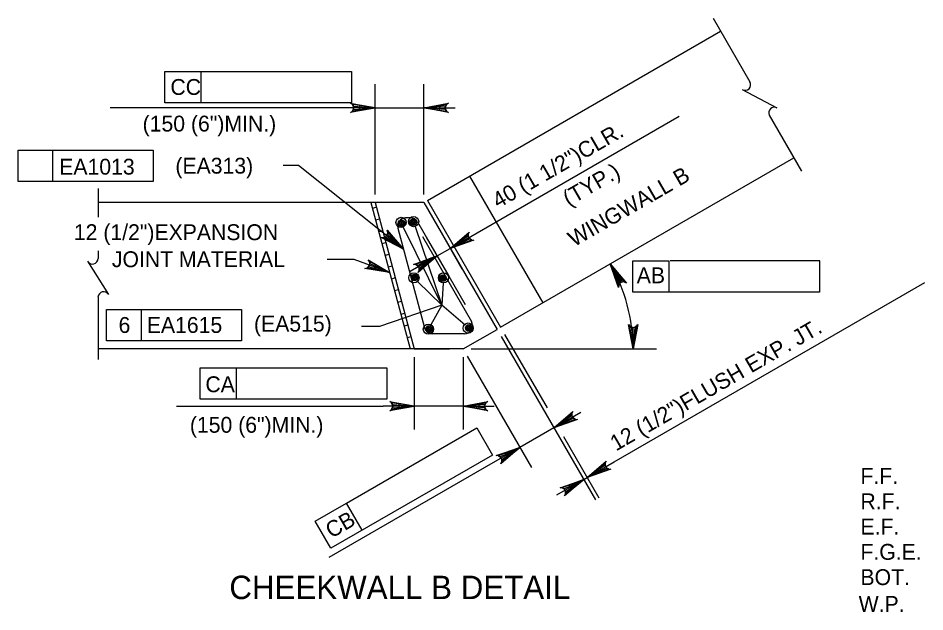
# Model space of a CAD drawing. Extents: x 638340 to 640241, y 295465 to 298435.
# Drawn here: x 638775 to 638946.6, y 298120 to 298232.3 of the extents above; entities that cross this region are included whole.
import ezdxf

# ---------------------------------------------------------------- set-up
doc = ezdxf.new("R2010")
doc.units = 0
for name, color, linetype in [('1', 7, 'Continuous'), ('10', 7, 'Continuous'), ('3', 7, 'Continuous'), ('4', 7, 'Continuous'), ('5', 7, 'Continuous')]:
    doc.layers.add(name, color=color, linetype=linetype)

# ---------------------------------------------------------------- blocks, each defined once
blk = doc.blocks.new('V')
at = {"layer": '1'}
blk.add_line((0, 0), (0, 0), dxfattribs=at)

msp = doc.modelspace()

# ---------------------------------------------------------------- linework, layer by layer
at = {"layer": '10'}
for p, q in [((638852.46, 298197.77), (638907.95, 298229.81)), ((638866.3, 298173.8), (638921.8, 298205.84)), ((638860.45, 298202.38), (638874.29, 298178.41)), ((638851.79, 298197.38), (638790.13, 298197.39)), ((638841.77, 298197.38), (638849.18, 298169.7)), ((638842.56, 298197.38), (638849.98, 298169.7)), ((638851.79, 298197.38), (638865.63, 298173.41)), ((638852.46, 298197.77), (638866.3, 298173.8)), ((638842.8, 298196.5), (638842.06, 298196.3)), ((638843.4, 298194.27), (638842.65, 298194.07)), ((638843.99, 298192.04), (638843.25, 298191.84)), ((638844.59, 298189.81), (638843.85, 298189.61)), ((638845.19, 298187.59), (638844.45, 298187.39)), ((638845.79, 298185.36), (638845.04, 298185.16)), ((638846.38, 298183.13), (638845.64, 298182.93)), ((638846.98, 298180.9), (638846.24, 298180.7)), ((638847.58, 298178.67), (638846.83, 298178.47)), ((638848.18, 298176.44), (638847.43, 298176.24)), ((638848.77, 298174.21), (638848.03, 298174.01)), ((638859.21, 298169.7), (638865.63, 298173.41)), ((638849.37, 298171.99), (638848.63, 298171.79)), ((638859.21, 298169.7), (638790.13, 298169.7)), ((638849.97, 298169.76), (638849.76, 298169.7)), ((638849.98, 298169.7), (638856.66, 298169.7))]:
    msp.add_line(p, q, dxfattribs=at)
at = {"layer": '3'}
for p, q in [((638802.78, 298222.19), (638809.63, 298222.19)), ((638802.78, 298216.28), (638802.78, 298222.19)), ((638809.63, 298216.28), (638809.63, 298222.19)), ((638809.63, 298222.19), (638838.08, 298222.19)), ((638838.08, 298222.19), (638838.08, 298216.28)), ((638842.56, 298198.92), (638842.56, 298219.76)), ((638851.79, 298198.92), (638851.79, 298219.76)), ((638838.08, 298216.28), (638802.78, 298216.28)), ((638839.61, 298215.33), (638792.46, 298215.33)), ((638842.56, 298215.33), (638851.79, 298215.33)), ((638854.74, 298215.33), (638857.69, 298215.33)), ((638861.9, 298191.68), (638900.12, 298213.75)), ((638775.01, 298207.28), (638800.55, 298207.28)), ((638775.01, 298201.37), (638775.01, 298207.28)), ((638781.61, 298201.37), (638781.61, 298207.28)), ((638800.55, 298207.28), (638800.55, 298201.37)), ((638828.09, 298204.42), (638825.14, 298204.42)), ((638847.91, 298188.57), (638828.09, 298204.42)), ((638800.55, 298201.37), (638775.01, 298201.37)), ((638855.19, 298178.01), (638847.9, 298192.79)), ((638850.16, 298192.88), (638855.19, 298178.01)), ((638854.74, 298192.28), (638859, 298184.89)), ((638856.79, 298188.73), (638861.9, 298191.68)), ((638852.24, 298190.84), (638856.51, 298183.45)), ((638854.29, 298187.29), (638856.79, 298188.73)), ((638838.63, 298186.6), (638833.47, 298186.6)), ((638845.31, 298184.17), (638838.63, 298186.6)), ((638854.29, 298187.29), (638849.18, 298184.33)), ((638898.4, 298186.43), (638926.7, 298186.43)), ((638891.35, 298180.48), (638891.35, 298186.38)), ((638891.35, 298186.38), (638898.17, 298186.38)), ((638898.19, 298180.48), (638898.19, 298186.38)), ((638926.65, 298186.38), (638926.65, 298180.48)), ((638855.19, 298178.01), (638850.6, 298182.48)), ((638855.44, 298182.19), (638855.19, 298178.01)), ((638887.81, 298148.35), (638946.59, 298182.29)), ((638926.65, 298180.48), (638891.35, 298180.48)), ((638855.19, 298178.01), (638843.37, 298173.94)), ((638855.19, 298178.01), (638853.11, 298174.28)), ((638859.59, 298174.22), (638855.19, 298178.01)), ((638791.76, 298177.16), (638817.3, 298177.16)), ((638791.76, 298171.25), (638791.76, 298177.16)), ((638798.35, 298171.25), (638798.35, 298177.16)), ((638817.3, 298177.16), (638817.3, 298171.25)), ((638843.37, 298173.94), (638839.96, 298173.94)), ((638817.3, 298171.25), (638791.76, 298171.25)), ((638866.4, 298172.08), (638884.24, 298141.18)), ((638867.07, 298172.46), (638875.1, 298158.55)), ((638860.75, 298169.7), (638895.8, 298169.7)), ((638849.98, 298168.16), (638849.98, 298154.47)), ((638859.21, 298168.16), (638859.21, 298154.47)), ((638859.98, 298168.37), (638872.16, 298147.26)), ((638809.48, 298166.14), (638816.32, 298166.14)), ((638809.48, 298160.23), (638809.48, 298166.14)), ((638816.32, 298160.23), (638816.32, 298166.14)), ((638816.32, 298166.14), (638844.78, 298166.14)), ((638844.78, 298166.14), (638844.78, 298160.23)), ((638844.78, 298160.23), (638809.48, 298160.23)), ((638804.95, 298158.9), (638844.08, 298158.9)), ((638847.03, 298158.9), (638844.08, 298158.9)), ((638859.21, 298158.9), (638849.98, 298158.9)), ((638862.16, 298158.9), (638865.11, 298158.9)), ((638876.37, 298154.81), (638881.49, 298157.76)), ((638837.18, 298140.54), (638861.83, 298154.77)), ((638861.83, 298154.77), (638864.78, 298149.65)), ((638876.37, 298154.81), (638869.95, 298151.1)), ((638878.2, 298153.18), (638884.91, 298141.57)), ((638869.95, 298151.1), (638864.84, 298148.15)), ((638864.78, 298149.65), (638834.21, 298132)), ((638864.84, 298148.15), (638833.83, 298130.24)), ((638882.69, 298145.4), (638887.81, 298148.35)), ((638882.03, 298145.02), (638882.69, 298145.4)), ((638882.03, 298145.02), (638876.91, 298142.07)), ((638831.25, 298137.12), (638837.18, 298140.54)), ((638840.13, 298135.43), (638837.18, 298140.54)), ((638834.21, 298132), (638831.25, 298137.12))]:
    msp.add_line(p, q, dxfattribs=at)
for points in [[(638842.56, 298215.33), (638837.9, 298214.46), (638838.26, 298214.7), (638838.45, 298215.02), (638838.5, 298215.33), (638838.45, 298215.64), (638838.26, 298215.95), (638837.9, 298216.2), (638842.56, 298215.33), (638838.26, 298215.95), (638838.45, 298215.64), (638842.56, 298215.33), (638838.5, 298215.33), (638838.45, 298215.02), (638842.56, 298215.33), (638838.26, 298214.7)], [(638851.79, 298215.33), (638856.45, 298216.2), (638856.09, 298215.95), (638855.91, 298215.64), (638855.85, 298215.33), (638855.91, 298215.02), (638856.09, 298214.7), (638856.45, 298214.46), (638851.79, 298215.33), (638856.09, 298214.7), (638855.91, 298215.02), (638851.79, 298215.33), (638855.85, 298215.33), (638855.91, 298215.64), (638851.79, 298215.33), (638856.09, 298215.95)], [(638847.91, 298188.57), (638843.73, 298190.8), (638844.16, 298190.77), (638844.5, 298190.9), (638844.74, 298191.11), (638844.89, 298191.39), (638844.94, 298191.75), (638844.82, 298192.17), (638847.91, 298188.57), (638844.94, 298191.75), (638844.89, 298191.39), (638847.91, 298188.57), (638844.74, 298191.11), (638844.5, 298190.9), (638847.91, 298188.57), (638844.16, 298190.77)], [(638856.79, 298188.73), (638860.39, 298191.82), (638860.2, 298191.42), (638860.2, 298191.06), (638860.31, 298190.76), (638860.51, 298190.52), (638860.82, 298190.34), (638861.26, 298190.3), (638856.79, 298188.73), (638860.82, 298190.34), (638860.51, 298190.52), (638856.79, 298188.73), (638860.31, 298190.76), (638860.2, 298191.06), (638856.79, 298188.73), (638860.2, 298191.42)], [(638845.31, 298184.17), (638840.63, 298184.94), (638841.05, 298185.05), (638841.33, 298185.29), (638841.49, 298185.56), (638841.54, 298185.87), (638841.48, 298186.23), (638841.23, 298186.59), (638845.31, 298184.17), (638841.48, 298186.23), (638841.54, 298185.87), (638845.31, 298184.17), (638841.49, 298185.56), (638841.33, 298185.29), (638845.31, 298184.17), (638841.05, 298185.05)], [(638854.29, 298187.29), (638850.69, 298184.2), (638850.88, 298184.59), (638850.88, 298184.96), (638850.77, 298185.25), (638850.57, 298185.5), (638850.25, 298185.68), (638849.82, 298185.71), (638854.29, 298187.29), (638850.25, 298185.68), (638850.57, 298185.5), (638854.29, 298187.29), (638850.77, 298185.25), (638850.88, 298184.96), (638854.29, 298187.29), (638850.88, 298184.59)], [(638887.06, 298185.78), (638890.15, 298182.18), (638889.75, 298182.37), (638889.39, 298182.38), (638889.09, 298182.27), (638888.85, 298182.06), (638888.67, 298181.75), (638888.64, 298181.31), (638887.06, 298185.78), (638888.67, 298181.75), (638888.85, 298182.06), (638887.06, 298185.78), (638889.09, 298182.27), (638889.39, 298182.38), (638887.06, 298185.78), (638889.75, 298182.37)], [(638891.37, 298169.7), (638890.5, 298174.36), (638890.75, 298174), (638891.06, 298173.82), (638891.37, 298173.76), (638891.69, 298173.82), (638892, 298174), (638892.25, 298174.36), (638891.37, 298169.7), (638892, 298174), (638891.69, 298173.82), (638891.37, 298169.7), (638891.37, 298173.76), (638891.06, 298173.82), (638891.37, 298169.7), (638890.75, 298174)], [(638849.98, 298158.9), (638845.32, 298158.02), (638845.68, 298158.27), (638845.87, 298158.58), (638845.92, 298158.9), (638845.87, 298159.21), (638845.68, 298159.52), (638845.32, 298159.77), (638849.98, 298158.9), (638845.68, 298159.52), (638845.87, 298159.21), (638849.98, 298158.9), (638845.92, 298158.9), (638845.87, 298158.58), (638849.98, 298158.9), (638845.68, 298158.27)], [(638859.21, 298158.9), (638863.87, 298159.77), (638863.51, 298159.52), (638863.33, 298159.21), (638863.27, 298158.9), (638863.33, 298158.58), (638863.51, 298158.27), (638863.87, 298158.02), (638859.21, 298158.9), (638863.51, 298158.27), (638863.33, 298158.58), (638859.21, 298158.9), (638863.27, 298158.9), (638863.33, 298159.21), (638859.21, 298158.9), (638863.51, 298159.52)], [(638876.37, 298154.81), (638879.97, 298157.89), (638879.79, 298157.5), (638879.78, 298157.13), (638879.89, 298156.84), (638880.1, 298156.6), (638880.41, 298156.42), (638880.85, 298156.38), (638876.37, 298154.81), (638880.41, 298156.42), (638880.1, 298156.6), (638876.37, 298154.81), (638879.89, 298156.84), (638879.78, 298157.13), (638876.37, 298154.81), (638879.79, 298157.5)], [(638869.95, 298151.1), (638866.35, 298148.01), (638866.54, 298148.41), (638866.54, 298148.77), (638866.43, 298149.07), (638866.23, 298149.31), (638865.91, 298149.49), (638865.48, 298149.53), (638869.95, 298151.1), (638865.91, 298149.49), (638866.23, 298149.31), (638869.95, 298151.1), (638866.43, 298149.07), (638866.54, 298148.77), (638869.95, 298151.1), (638866.54, 298148.41)], [(638882.69, 298145.4), (638886.29, 298148.49), (638886.11, 298148.09), (638886.1, 298147.73), (638886.21, 298147.43), (638886.41, 298147.19), (638886.73, 298147.01), (638887.17, 298146.97), (638882.69, 298145.4), (638886.73, 298147.01), (638886.41, 298147.19), (638882.69, 298145.4), (638886.21, 298147.43), (638886.1, 298147.73), (638882.69, 298145.4), (638886.11, 298148.09)], [(638882.03, 298145.02), (638878.43, 298141.93), (638878.61, 298142.33), (638878.62, 298142.69), (638878.51, 298142.99), (638878.31, 298143.23), (638877.99, 298143.41), (638877.55, 298143.44), (638882.03, 298145.02), (638877.99, 298143.41), (638878.31, 298143.23), (638882.03, 298145.02), (638878.51, 298142.99), (638878.62, 298142.69), (638882.03, 298145.02), (638878.61, 298142.33)]]:
    msp.add_lwpolyline(points, dxfattribs=at)
for points in [[(638839.61, 298215.82), (638839.61, 298214.84), (638842.56, 298215.33)], [(638854.74, 298215.82), (638854.74, 298214.84), (638851.79, 298215.33)], [(638845.3, 298190.03), (638845.91, 298190.8), (638847.91, 298188.57)], [(638859.1, 298190.63), (638859.59, 298189.78), (638856.79, 298188.73)], [(638851.49, 298186.24), (638851.98, 298185.38), (638854.29, 298187.29)], [(638842.37, 298184.72), (638842.7, 298185.64), (638845.31, 298184.17)], [(638847.03, 298159.39), (638847.03, 298158.41), (638849.98, 298158.9)], [(638862.16, 298159.39), (638862.16, 298158.41), (638859.21, 298158.9)], [(638878.69, 298156.71), (638879.18, 298155.86), (638876.37, 298154.81)], [(638867.15, 298150.05), (638867.64, 298149.2), (638869.95, 298151.1)], [(638885, 298147.3), (638885.5, 298146.45), (638882.69, 298145.4)], [(638879.22, 298143.97), (638879.72, 298143.12), (638882.03, 298145.02)]]:
    msp.add_lwpolyline(points, close=True, dxfattribs=at)
for centre in [(638847.47, 298193.65), (638849.85, 298193.79), (638849.91, 298183.15), (638855.49, 298183.15), (638860.16, 298173.66), (638852.64, 298173.44)]:
    msp.add_circle(centre, 0.962, dxfattribs=at)
msp.add_arc((638859.21, 298169.7), 32.16, 359.9996, 30.0002, dxfattribs=at)
at = {"layer": '4'}
for p, q in [((638906.53, 298232.28), (638913.49, 298220.23)), ((638912.03, 298218.77), (638918.6, 298215.31)), ((638917.13, 298213.92), (638923.26, 298203.31)), ((638790.13, 298200.06), (638790.13, 298194.65)), ((638790.13, 298188.28), (638790.13, 298186.84)), ((638788.14, 298186.31), (638792.09, 298180.03)), ((638790.13, 298179.56), (638790.13, 298167.69))]:
    msp.add_line(p, q, dxfattribs=at)
for centre, start, end in [((638912.56, 298219.69), 240, 30), ((638918.1, 298214.36), 62.1328, 204.6714), ((638789.06, 298186.84), 210, 0), ((638791.19, 298179.46), 32.1328, 174.6714)]:
    msp.add_arc(centre, 1.07, start, end, dxfattribs=at)
at = {"layer": '5'}
for p, q in [((638849.24, 298194.5), (638848.33, 298194.5)), ((638850.57, 298193.73), (638859.59, 298178.11)), ((638846.84, 298192.57), (638851.89, 298173.73)), ((638851.51, 298190.96), (638860.78, 298174.89)), ((638859.45, 298172.59), (638853.37, 298172.59))]:
    msp.add_line(p, q, dxfattribs=at)
for centre, radius in [((638847.58, 298193.5), 0.625), ((638847.58, 298193.5), 0.469), ((638847.58, 298193.5), 0.313), ((638847.58, 298193.5), 0.156), ((638849.74, 298193.71), 0.625), ((638849.74, 298193.71), 0.469), ((638849.74, 298193.71), 0.313), ((638849.74, 298193.71), 0.156), ((638850, 298183.22), 0.625), ((638850, 298183.22), 0.469), ((638850, 298183.22), 0.313), ((638850, 298183.22), 0.156), ((638855.37, 298183.11), 0.625), ((638855.37, 298183.11), 0.469), ((638855.37, 298183.11), 0.313), ((638855.37, 298183.11), 0.156), ((638852.78, 298173.49), 0.625), ((638852.78, 298173.49), 0.469), ((638852.78, 298173.49), 0.313), ((638852.78, 298173.49), 0.156), ((638860.31, 298173.68), 0.625), ((638860.31, 298173.68), 0.469), ((638860.31, 298173.68), 0.313), ((638860.31, 298173.68), 0.156)]:
    msp.add_circle(centre, radius, dxfattribs=at)
for centre, start, end in [((638848.33, 298192.96), 90, 195), ((638849.24, 298192.96), 30, 90), ((638859.45, 298174.12), 270, 30), ((638853.37, 298174.12), 195, 270)]:
    msp.add_arc(centre, 1.54, start, end, dxfattribs=at)

# ---------------------------------------------------------------- block references
at = {"layer": '3', "xscale": 0.78743606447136, "yscale": 0.78743606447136}
msp.add_blockref('V', (638911.41, 298186.43), dxfattribs=at)

# ---------------------------------------------------------------- texts
at = {"layer": '3'}
for s, height, p in [('CC', 3, (638803.83, 298217.76)), ('(150 (6")MIN.)', 3.0001, (638798.57, 298210.83)), ('EA1013', 3, (638782.79, 298202.68)), ('(EA313)', 3, (638804.77, 298202.87)), ('12 (1/2")EXPANSION', 3.0001, (638785.56, 298190.29)), ('JOINT MATERIAL', 3.0001, (638792.75, 298185.18)), ('AB', 3, (638892.07, 298182.14)), ('(EA515)', 3, (638819.64, 298172.99)), ('6', 3, (638794.02, 298172.74)), ('EA1615', 3, (638799.36, 298172.74)), ('CA', 3, (638810.45, 298161.53)), ('(150 (6")MIN.)', 3.0001, (638807.51, 298153.86)), ('F.F.', 3, (638934.4, 298144.18)), ('R.F.', 3, (638934.4, 298139.39)), ('E.F.', 3, (638934.4, 298134.61)), ('F.G.E.', 3, (638934.4, 298129.83)), ('BOT.', 3, (638934.4, 298125.05)), ('CHEEKWALL B DETAIL', 4.4294, (638814.98, 298122.4)), ('W.P.', 3, (638934.06, 298119.98))]:
    msp.add_text(s, height=height, dxfattribs=at).set_placement(p)
for s, height, rotation, p in [(' 40 (1 1/2")CLR.', 3.0001, 30.0018, (638864.89, 298195.65)), ('(TYP.)', 3, 30.0018, (638879.19, 298196.62)), ('WINGWALL B', 3, 30, (638880.2, 298188.93)), ('12 (1/2")FLUSH EXP. JT.', 3.0001, 30.0031, (638888.15, 298150.31)), ('CB', 3, 30, (638834.29, 298133.81))]:
    msp.add_text(s, height=height, rotation=rotation, dxfattribs=at).set_placement(p)

doc.saveas('drawing.dxf')
